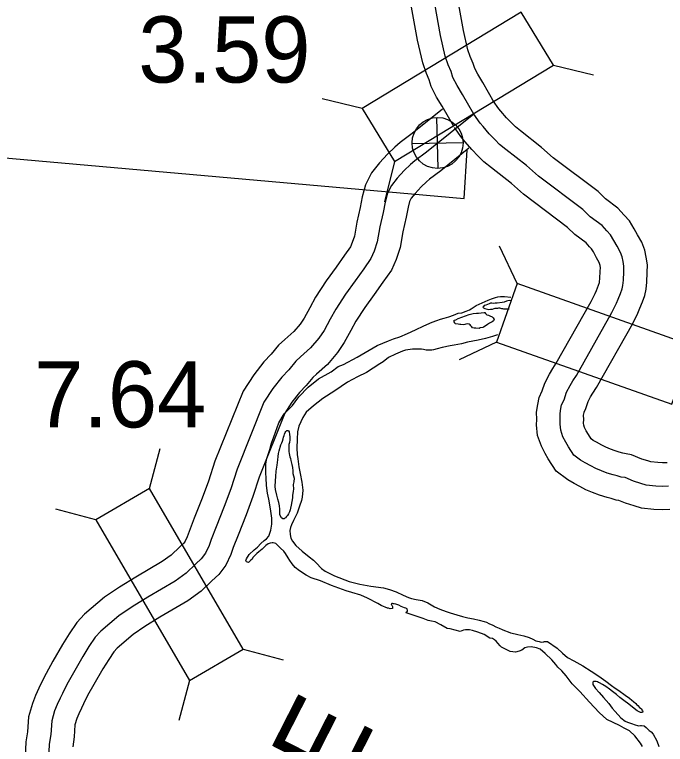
# Model space of a CAD drawing. Extents: x 31699 to 244310, y -8841 to 11474.
# Drawn here: x 135400 to 135677.1, y 2077.8 to 2388.4 of the extents above; entities that cross this region are included whole.
import ezdxf

# ---------------------------------------------------------------- set-up
doc = ezdxf.new("R2010")
doc.units = 0
for name, color, linetype in [('B_Logo', 7, 'Continuous'), ('Level 21', 7, 'Continuous'), ('Level 55', 7, 'Continuous'), ('R_Draft', 7, 'Continuous'), ('R_XS_EARTHWORK_STAGE1', 7, 'Continuous'), ('S_AREA_CALC', 7, 'Continuous'), ('S_WALL', 7, 'Continuous'), ('S_WALL_ANNOT', 7, 'Continuous')]:
    doc.layers.add(name, color=color, linetype=linetype)

msp = doc.modelspace()

# ---------------------------------------------------------------- linework, layer by layer
at = {"layer": 'B_Logo'}
for points in [[(135595.53, 2346.08), (135590.68, 2354.49), (135588.43, 2358.2), (135586.65, 2361.65), (135585.88, 2364.17), (135584.64, 2367.03), (135583.39, 2370.68), (135581.27, 2379.6), (135576.07, 2409.03)], [(135595.53, 2346.08), (135575.36, 2329.91), (135570.41, 2326.23), (135568.63, 2324.67), (135565.93, 2322.09), (135562.91, 2318.78), (135560.42, 2315.67), (135558.8, 2312.38), (135557.79, 2308.62), (135556.98, 2304.27), (135555.54, 2298.04), (135554.42, 2291.75), (135553.14, 2287.79), (135551.72, 2284.64), (135548.65, 2280.25), (135544.99, 2275.13), (135540.93, 2269.46), (135536.76, 2263.06), (135534.42, 2258.82), (135531.82, 2254.04), (135529.53, 2250.67), (135526.05, 2246.55), (135521.77, 2242.81), (135519.73, 2240.85), (135516.72, 2237.27), (135513.76, 2234.15), (135509.96, 2229.29), (135506.18, 2223.5), (135494.71, 2194.96), (135492.02, 2186.57), (135489.26, 2179.05), (135485.85, 2170.46), (135483.72, 2165.02), (135482.83, 2162.4), (135481.27, 2159.18), (135479.51, 2156.75), (135477.2, 2154.65), (135473.06, 2150.65), (135468.37, 2147.24), (135456.74, 2140.47), (135450.13, 2136.37), (135444.38, 2132.55), (135436.74, 2125.96), (135434.38, 2123.46), (135431.7, 2119.41), (135429.03, 2115.17), (135425.06, 2108.23), (135422.26, 2103.25), (135420.38, 2099.49), (135419.41, 2097.47), (135418.11, 2094.71), (135417.08, 2092.03), (135415.81, 2087.81), (135415.49, 2082.06), (135414.81, 2077.84), (135414.19, 2065.28)], [(135678.34, 2187.7), (135675.74, 2187.59), (135673.01, 2187.75), (135668.94, 2188.16), (135666.66, 2188.86), (135663.52, 2189.82), (135659.96, 2191.37), (135658.23, 2191.61), (135656.49, 2192.12), (135654.82, 2192.5), (135652.34, 2193.27), (135649.93, 2194.23), (135647.51, 2195.27), (135645.37, 2196.37), (135642.95, 2197.67), (135640.94, 2198.78), (135638.04, 2200.94), (135635.79, 2204.51), (135634.63, 2206.5), (135633.47, 2208.75), (135632.5, 2211.48), (135632.26, 2214.14), (135632.3, 2216.08), (135632.27, 2218.62), (135632.57, 2220.76), (135632.88, 2222.3), (135633.92, 2224.52), (135635.01, 2227.67), (135636.5, 2230.56), (135637.67, 2232.52), (135639.17, 2234.87), (135654.33, 2261.66), (135656.28, 2265.56), (135656.99, 2267.24), (135657.95, 2269.73), (135658.66, 2271.67), (135658.97, 2273.15), (135659.21, 2275.35), (135659.36, 2278.89), (135659.39, 2281.3), (135659.1, 2283.36), (135658.67, 2285.36), (135657.98, 2287.22), (135656.48, 2289.8), (135655.11, 2292.32), (135653.75, 2294.64), (135652.19, 2296.35), (135650.09, 2298.66), (135645.11, 2302.39), (135641.93, 2305.49), (135623.01, 2319.7), (135617.95, 2324.17), (135609.2, 2331.06), (135606.5, 2333.16), (135604.54, 2335.2), (135602.04, 2337.7), (135599.47, 2340.8), (135598.25, 2342.18), (135595.53, 2346.08)]]:
    msp.add_lwpolyline(points, dxfattribs=at)
at = {"layer": 'Level 21'}
for p, q in [((135580.33, 2322.96), (135579.83, 2344.66)), ((135569.23, 2333.56), (135590.93, 2334.06))]:
    msp.add_line(p, q, dxfattribs=at)
msp.add_circle((135580.08, 2333.81), 10.85, dxfattribs=at)
at = {"layer": 'Level 55'}
for points in [[(135582.15, 2348.17), (135569.24, 2337.82), (135564.12, 2334.01), (135561.88, 2332.05), (135558.78, 2329.09), (135555.31, 2325.28), (135551.94, 2321.07), (135549.4, 2315.92), (135548.03, 2310.84), (135547.19, 2306.32), (135545.73, 2300.05), (135544.7, 2294.17), (135543.8, 2291.4), (135542.99, 2289.6), (135540.49, 2286.03), (135536.85, 2280.94), (135532.68, 2275.1), (135528.18, 2268.21), (135525.65, 2263.62), (135523.27, 2259.25), (135521.55, 2256.71), (135518.9, 2253.58), (135515.01, 2250.19), (135512.42, 2247.69), (135509.26, 2243.94), (135506.18, 2240.69), (135501.82, 2235.11), (135497.27, 2228.14), (135485.29, 2198.35), (135482.56, 2189.82), (135479.92, 2182.63), (135476.54, 2174.12), (135474.33, 2168.46), (135473.56, 2166.21), (135472.65, 2164.33), (135472.01, 2163.45), (135470.36, 2161.94), (135466.62, 2158.33), (135462.9, 2155.63), (135451.58, 2149.04), (135444.72, 2144.78), (135438.33, 2140.53), (135429.83, 2133.2), (135426.52, 2129.69), (135423.3, 2124.84), (135420.46, 2120.32), (135416.36, 2113.17), (135413.42, 2107.94), (135411.4, 2103.89), (135410.38, 2101.77), (135408.91, 2098.64), (135407.62, 2095.27), (135405.89, 2089.55), (135405.53, 2083.13), (135404.85, 2078.89), (135404.2, 2065.9)], [(135593.42, 2331.58), (135581.47, 2321.99), (135576.7, 2318.45), (135575.39, 2317.29), (135573.09, 2315.1), (135570.52, 2312.28), (135568.91, 2310.27), (135568.2, 2308.83), (135567.55, 2306.4), (135566.77, 2302.23), (135565.34, 2296.04), (135564.15, 2289.33), (135562.49, 2284.19), (135560.45, 2279.67), (135556.81, 2274.48), (135553.12, 2269.31), (135549.19, 2263.82), (135545.33, 2257.9), (135543.18, 2254.01), (135540.37, 2248.83), (135537.51, 2244.62), (135533.21, 2239.51), (135528.53, 2235.44), (135527.05, 2234.01), (135524.18, 2230.6), (135521.35, 2227.62), (135518.1, 2223.47), (135515.09, 2218.85), (135504.12, 2191.56), (135501.48, 2183.32), (135498.6, 2175.48), (135495.15, 2166.79), (135493.11, 2161.58), (135492.09, 2158.6), (135489.89, 2154.03), (135487, 2150.05), (135484.05, 2147.35), (135479.5, 2142.97), (135473.84, 2138.86), (135461.89, 2131.9), (135455.54, 2127.95), (135450.44, 2124.56), (135443.66, 2118.72), (135442.24, 2117.22), (135440.1, 2113.99), (135437.6, 2110.02), (135433.76, 2103.3), (135431.1, 2098.57), (135429.36, 2095.08), (135428.44, 2093.17), (135427.32, 2090.79), (135426.55, 2088.79), (135425.73, 2086.06), (135425.44, 2080.99), (135424.77, 2076.8)]]:
    msp.add_lwpolyline(points, dxfattribs=at)
at = {"layer": 'R_Draft'}
for points in [[(135526.31, 2148.65), (135524.1, 2149.82), (135521.28, 2151.73), (135519.47, 2153.05), (135518.12, 2154.7), (135517.17, 2156.1), (135516.5, 2157.16), (135515.35, 2159.08), (135514.6, 2160.08), (135513.26, 2161.33), (135511.98, 2162.59), (135511.17, 2163.31), (135510.7, 2163.51), (135510.1, 2163.57), (135509.7, 2163.63), (135508.77, 2163.49), (135508.04, 2163.15), (135507.05, 2162.47), (135505.4, 2160.85), (135504.07, 2159.77), (135503.08, 2159.03), (135502.09, 2158.02), (135501.5, 2157.28), (135501.1, 2156.67), (135500.58, 2156.2), (135499.59, 2155.19), (135498.72, 2155.45), (135498.44, 2156.11), (135498.77, 2156.78), (135499.89, 2158.6), (135502, 2160.55), (135503.39, 2161.77), (135504.91, 2163.25), (135506.23, 2164.53), (135507.22, 2165.28), (135508.28, 2166.49), (135509.05, 2169.03), (135509.49, 2171.51), (135509.47, 2174.04), (135508.96, 2178.11), (135508.26, 2182.11), (135507.7, 2184.77), (135507.27, 2188.04), (135507.1, 2191.31), (135507.02, 2193.31), (135506.94, 2194.71), (135506.92, 2195.91), (135506.98, 2197.25), (135507.36, 2199.45), (135508.65, 2203.27), (135509.43, 2205.95), (135510.33, 2208.69), (135512.54, 2214.72), (135514.84, 2218.48), (135518.4, 2221.99), (135520.97, 2225.69), (135524.99, 2229.87), (135529.43, 2233.38), (135534.86, 2236.44), (135537.77, 2238.67), (135540.1, 2239.56), (135545.87, 2242.56), (135554.35, 2247.65), (135559.13, 2249.63), (135561.26, 2250.38), (135563.98, 2251.28), (135567.3, 2252.71), (135570.69, 2254.22), (135574.2, 2255.92), (135577.79, 2257.49), (135579.71, 2258.24), (135581.37, 2258.73), (135582.9, 2259.28), (135584.9, 2259.76), (135586.89, 2260.45), (135588.88, 2261.34), (135590.48, 2261.56), (135592.27, 2262.17), (135593.67, 2262.79), (135594.46, 2263.26), (135596.45, 2264.55), (135599.04, 2265.78), (135600.3, 2266.33), (135601.56, 2266.87), (135603.09, 2267.42), (135604.81, 2268.04), (135605.81, 2268.32), (135606.81, 2268.39), (135608.54, 2268.41), (135611.32, 2268.2)], [(135607.62, 2265.94), (135605.5, 2265.57), (135604.63, 2265.56), (135604.1, 2265.49), (135603.23, 2265.67), (135602.63, 2265.6), (135602.1, 2265.32), (135601.31, 2265.05), (135600.58, 2264.7), (135599.98, 2264.56), (135599.58, 2264.22), (135599.32, 2263.88), (135599.66, 2263.55), (135600.2, 2263.29), (135600.8, 2263.17), (135601.87, 2262.85), (135602.67, 2263), (135603.47, 2263.01), (135604.2, 2263.28), (135604.66, 2263.42), (135605.26, 2263.43), (135605.46, 2263.44), (135605.79, 2263.51), (135606.19, 2263.58), (135606.52, 2263.58), (135606.92, 2263.52), (135607.26, 2263.4), (135607.73, 2263.34), (135608.13, 2263.21), (135608.46, 2263.21), (135608.93, 2263.22), (135610.53, 2263.17)], [(135611.51, 2266.65), (135611.41, 2266.66), (135610.55, 2266.71), (135609.48, 2266.43), (135608.42, 2266.08), (135607.62, 2265.94)], [(135588.89, 2256.66), (135587.62, 2256.84), (135587.42, 2257.24), (135587.21, 2257.63), (135587.14, 2257.83), (135587.14, 2258.3), (135587.87, 2258.58), (135588.86, 2259.06), (135593.57, 2260.73), (135595.29, 2261.15), (135596.69, 2261.37), (135597.49, 2261.39), (135598.62, 2261.54), (135599.89, 2261.69), (135600.22, 2261.63), (135600.49, 2261.16), (135600.63, 2261.03), (135601.03, 2260.64), (135601.7, 2260.44), (135602.37, 2260.25), (135603.31, 2259.8), (135603.78, 2259.34), (135604.13, 2258.68), (135603.87, 2258.14), (135603.34, 2257.73), (135602.15, 2257.11), (135601.29, 2256.5), (135600.3, 2255.75), (135599.64, 2255.34), (135599.31, 2255.2), (135598.24, 2255.12), (135597.78, 2254.78)], [(135597.78, 2254.78), (135596.44, 2255.03), (135595.65, 2255.02), (135594.98, 2255.14), (135594.64, 2255.54), (135594.3, 2255.93), (135593.96, 2256.4), (135593.49, 2256.72), (135593.02, 2256.78), (135592.16, 2256.7), (135591.76, 2256.5), (135591.09, 2256.42), (135590.03, 2256.47), (135589.56, 2256.47), (135588.89, 2256.66)], [(135605.58, 2252.14), (135603.44, 2251.47), (135600.45, 2250.51), (135597.33, 2249.81), (135592.87, 2249.03), (135590.27, 2248.34), (135587.15, 2247.71), (135585.48, 2247.42), (135582.09, 2246.79), (135579.96, 2246.23), (135578.3, 2245.68), (135577.7, 2245.54), (135576.77, 2245.53), (135576.17, 2245.59), (135575.3, 2245.59), (135574.1, 2245.84), (135573.3, 2246.03), (135571.37, 2246.01), (135569.37, 2245.99), (135566.44, 2245.56), (135565.11, 2245.15), (135562.25, 2243.85), (135559.13, 2242.42), (135556.89, 2240.6), (135555.56, 2239.72), (135549.8, 2236.05), (135546.02, 2234.21), (135541.77, 2231.97), (135536.34, 2228.24), (135531.24, 2225.06), (135527.34, 2221.95)], [(135527.34, 2221.95), (135524.16, 2219.24), (135522.79, 2216.96), (135521.02, 2213.27), (135520.45, 2210.8), (135520.34, 2207.73), (135520.18, 2203.92), (135520.34, 2201.18), (135520.56, 2199.38), (135521.06, 2195.98), (135521.62, 2193.05), (135522.25, 2189.46), (135522.75, 2186.06), (135522.51, 2182.98), (135522.13, 2181.58), (135521.28, 2179.17), (135520.25, 2176.29), (135518.74, 2173.07), (135517.9, 2171.19), (135517.44, 2170.12), (135517.25, 2168.91), (135517.27, 2167.11), (135517.68, 2165.58), (135518.36, 2164.25), (135519.78, 2162.46), (135522.47, 2160.02), (135525.36, 2157.65), (135527.24, 2156.2), (135528.45, 2155.01), (135530.61, 2152.69), (135532.28, 2151.57), (135536.17, 2149.61), (135542.46, 2147.2), (135547, 2146.05), (135551.61, 2145.16), (135557.02, 2144.41), (135559.69, 2143.7), (135562.43, 2142.73), (135565.38, 2141.36), (135567.65, 2140.38), (135568.99, 2139.92), (135570.93, 2139.48), (135573.53, 2139.04), (135575.88, 2138.12), (135578.76, 2136.42), (135581.03, 2135.37), (135583.71, 2134.4), (135585.52, 2133.75), (135588.26, 2132.91), (135590.73, 2132.2), (135593, 2131.69), (135595.34, 2131.24), (135597.81, 2130.73), (135599.95, 2130.09), (135600.89, 2129.76), (135601.89, 2129.3), (135603.56, 2128.52), (135604.9, 2127.87), (135606.24, 2127.28), (135607.52, 2126.69), (135608.59, 2126.23), (135610.19, 2125.72), (135611.2, 2125.26), (135613.07, 2124.81), (135614.27, 2124.62), (135616.87, 2124.05), (135619.08, 2123.27), (135620.62, 2122.55), (135621.96, 2121.9), (135623.3, 2121.57), (135624.16, 2121.38), (135625.3, 2121.39), (135625.43, 2121.66), (135626.9, 2121.61), (135631.06, 2118.71), (135633.21, 2116.67), (135635.43, 2114.75), (135638.11, 2113.38), (135641.86, 2111.21), (135645.42, 2108.91), (135648.77, 2106.81), (135651.79, 2104.7), (135654.14, 2102.92), (135655.68, 2101.8), (135657.23, 2100.69), (135659.91, 2098.78), (135661.86, 2097.46), (135662.8, 2096.67), (135663.54, 2096.01), (135664.48, 2095.15), (135664.88, 2094.69), (135665.36, 2094.29), (135666.1, 2093.56), (135666.9, 2092.91), (135666.97, 2092.77), (135667.11, 2092.51), (135667.38, 2092.11), (135667.45, 2091.84), (135667.45, 2091.64), (135667.38, 2091.37), (135667.18, 2091.37)], [(135512.59, 2202.76), (135513.43, 2205.24), (135513.81, 2206.18), (135514.07, 2206.92), (135514.39, 2207.92), (135514.51, 2208.53), (135514.84, 2209.26), (135514.96, 2209.8), (135515.22, 2210.54), (135515.48, 2211.01), (135515.87, 2211.42), (135515.94, 2211.42), (135516.34, 2211.36), (135516.61, 2211.29), (135516.88, 2210.83), (135517.03, 2209.7), (135517.18, 2208.7), (135517.26, 2207.43), (135517.08, 2206.36), (135516.82, 2205.49), (135516.84, 2204.49), (135516.77, 2204.08), (135516.78, 2203.62), (135516.73, 2202.41), (135516.88, 2201.55), (135517.02, 2200.88), (135517.23, 2200.22), (135517.44, 2199.42), (135517.58, 2198.62), (135518.07, 2196.89), (135518.36, 2195.69), (135518.44, 2194.23), (135518.52, 2193.09), (135519.02, 2191.1), (135518.84, 2189.49)], [(135518.84, 2189.49), (135518.65, 2188.49), (135518.75, 2186.42), (135518.63, 2185.55), (135518.39, 2183.68), (135518.33, 2182.74), (135518.09, 2181.2), (135517.71, 2179.66), (135517.53, 2178.39), (135517.27, 2177.65), (135517.02, 2176.78), (135516.63, 2175.91), (135516.17, 2175.17), (135515.84, 2174.76), (135515.38, 2174.29), (135515.12, 2174.02), (135514.73, 2173.74), (135514.26, 2173.74), (135513.65, 2174.26), (135512.97, 2175.52), (135512.89, 2176.39), (135512.87, 2177.92), (135512.78, 2179.32), (135512.5, 2180.72), (135512.14, 2182.12), (135511.65, 2183.85), (135511.15, 2186.31), (135511, 2187.64), (135511.04, 2190.05), (135511.21, 2191.85), (135511.38, 2194.06), (135511.75, 2196.6), (135511.93, 2197.81), (135512.05, 2198.94), (135512.29, 2200.41), (135512.41, 2201.68), (135512.59, 2202.76)], [(135667.32, 2076.89), (135666.44, 2078.28), (135664.01, 2081.46), (135661.73, 2083.58), (135659.51, 2084.76), (135657.57, 2085.8), (135654.89, 2087.18), (135652.15, 2088.42), (135648.85, 2091.32), (135644.74, 2095.82), (135640.63, 2100.32), (135637.4, 2103.63), (135634.77, 2106.94), (135632.95, 2109.12), (135631.33, 2110.71), (135630.39, 2111.77), (135628.7, 2113.75), (135625.95, 2116.46), (135623.79, 2118.31), (135622.19, 2118.96), (135619.99, 2119.27), (135618.32, 2119.19), (135617.26, 2118.84), (135616, 2117.9), (135614.8, 2117.42), (135613.21, 2117), (135610.94, 2117.38), (135607.26, 2119.15), (135606.72, 2119.81), (135605.7, 2120.93), (135605.03, 2121.73), (135604.29, 2122.32), (135603.42, 2122.85), (135602.28, 2123.03), (135599.87, 2124.61), (135597.26, 2125.59), (135594.92, 2126.23), (135593.72, 2126.49), (135591.92, 2126.6), (135591.19, 2126.4), (135589.66, 2125.91), (135585.51, 2127.01), (135584.18, 2127.13), (135581.5, 2128.63), (135579.09, 2130.01), (135577.55, 2130.26), (135576.15, 2130.58), (135573.94, 2131.36), (135566.65, 2133.76), (135566.85, 2134.16), (135567.05, 2134.37), (135567.25, 2134.43), (135567.31, 2134.77), (135567.17, 2135.43), (135566.57, 2135.83), (135565.96, 2135.96), (135564.63, 2136.54), (135563.62, 2137.07), (135562.28, 2137.52), (135561.68, 2137.58), (135561.35, 2137.58), (135560.95, 2137.71), (135560.55, 2137.7), (135560.35, 2137.57), (135560.42, 2137.24), (135560.55, 2137.1), (135560.69, 2136.77), (135560.96, 2136.51), (135560.96, 2136.17), (135560.9, 2135.71), (135559.97, 2135.5), (135559.23, 2135.82), (135558.77, 2135.82), (135556.09, 2136.93), (135554.61, 2137.78), (135550.26, 2140.07), (135547.38, 2141.25), (135543.64, 2142.41), (135541.23, 2143.12), (135534.88, 2145.46), (135530.19, 2147.35), (135528.59, 2148), (135528.05, 2148.13), (135526.31, 2148.65)], [(135667.18, 2091.37), (135666.52, 2091.43), (135665.11, 2092.02), (135663.1, 2093.6), (135661.48, 2094.85), (135659.33, 2096.5), (135657.72, 2097.82), (135656.24, 2099.07), (135654.56, 2100.33), (135653.22, 2101.25), (135651.68, 2102.37), (135650.27, 2103.22), (135649, 2103.94), (135648.53, 2104.2), (135648.13, 2104.4), (135647.66, 2104.53), (135647.26, 2104.59), (135646.86, 2104.59), (135646.52, 2104.58), (135646.19, 2104.31), (135646.13, 2104.05), (135646.13, 2103.91), (135646.14, 2103.31), (135646.47, 2102.85), (135647.29, 2101.65), (135648.9, 2099.87), (135650.72, 2097.75), (135653.02, 2095.17), (135654.43, 2093.18), (135655.71, 2091.73), (135658.07, 2089.15), (135659.95, 2087.7), (135660.96, 2087.31), (135662.63, 2086.66), (135664.17, 2086.07), (135665.17, 2085.88), (135665.77, 2085.75), (135666.5, 2085.83), (135666.97, 2085.83), (135668.04, 2085.71), (135668.91, 2084.98), (135670.12, 2083.73), (135671.06, 2083.13), (135671.87, 2082.14), (135673.43, 2079.35), (135674.32, 2076.89)]]:
    msp.add_lwpolyline(points, dxfattribs=at)
at = {"layer": 'R_XS_EARTHWORK_STAGE1'}
for p, q in [((135629.44, 2366.96), (135646.53, 2362.78)), ((135548.03, 2348.44), (135530.94, 2352.62)), ((135561.73, 2325.87), (135557.55, 2308.77)), ((135614, 2273.92), (135606.42, 2289.81)), ((135605.18, 2249.04), (135589.29, 2241.46)), ((135457.46, 2186.71), (135461.95, 2203.73)), ((135434.65, 2173.43), (135417.63, 2177.92)), ((135497.32, 2118.27), (135514.33, 2113.78)), ((135474.5, 2104.99), (135470.01, 2087.97))]:
    msp.add_line(p, q, dxfattribs=at)
for points in [[(135615.74, 2389.53), (135548.03, 2348.44), (135561.73, 2325.87), (135629.44, 2366.96)], [(135605.18, 2249.04), (135679.84, 2222.59), (135688.65, 2247.48), (135614, 2273.92)], [(135434.65, 2173.43), (135474.5, 2104.99), (135497.32, 2118.27), (135457.46, 2186.71)]]:
    msp.add_lwpolyline(points, close=True, dxfattribs=at)
at = {"layer": 'S_AREA_CALC'}
for points in [[(135604.19, 2351.08), (135599.29, 2359.59), (135597.16, 2363.1), (135595.95, 2365.43), (135595.28, 2367.63), (135593.98, 2370.64), (135593.01, 2373.46), (135591.07, 2381.63), (135585.92, 2410.77)], [(135586.86, 2341.09), (135582.07, 2349.4), (135579.7, 2353.31), (135577.35, 2357.87), (135576.48, 2360.72), (135575.31, 2363.41), (135573.78, 2367.9), (135571.48, 2377.57), (135566.22, 2407.3)], [(135677.78, 2197.68), (135675.84, 2197.6), (135673.8, 2197.72), (135670.93, 2198.01), (135669.59, 2198.43), (135666.98, 2199.22), (135662.71, 2201.09), (135660.33, 2201.42), (135658.99, 2201.81), (135657.4, 2202.17), (135655.68, 2202.7), (135653.76, 2203.47), (135651.77, 2204.32), (135650.02, 2205.22), (135647.73, 2206.46), (135646.36, 2207.21), (135645.51, 2207.84), (135644.34, 2209.7), (135643.4, 2211.32), (135642.66, 2212.74), (135642.35, 2213.63), (135642.27, 2214.48), (135642.3, 2216.05), (135642.28, 2217.98), (135642.43, 2219.06), (135642.45, 2219.15), (135643.2, 2220.76), (135644.22, 2223.72), (135645.24, 2225.69), (135646.18, 2227.26), (135647.75, 2229.72), (135663.16, 2256.97), (135665.37, 2261.38), (135666.26, 2263.48), (135667.32, 2266.21), (135668.3, 2268.92), (135668.86, 2271.57), (135669.19, 2274.61), (135669.36, 2278.61), (135669.4, 2281.94), (135668.95, 2285.12), (135668.3, 2288.17), (135667.05, 2291.51), (135665.2, 2294.7), (135663.82, 2297.25), (135661.84, 2300.6), (135659.59, 2303.08), (135656.85, 2306.09), (135651.62, 2310.01), (135648.45, 2313.1), (135629.34, 2327.46), (135624.36, 2331.86), (135615.36, 2338.93), (135613.21, 2340.6), (135611.68, 2342.2), (135609.44, 2344.44), (135607.07, 2347.3), (135606.13, 2348.37), (135603.73, 2351.8)], [(135678.91, 2177.71), (135675.65, 2177.58), (135672.21, 2177.78), (135666.94, 2178.31), (135663.73, 2179.3), (135660.05, 2180.42), (135657.22, 2181.66), (135656.12, 2181.81), (135653.98, 2182.44), (135652.24, 2182.83), (135649, 2183.83), (135646.1, 2185), (135643.25, 2186.21), (135640.71, 2187.52), (135638.17, 2188.89), (135635.51, 2190.35), (135630.57, 2194.04), (135627.24, 2199.33), (135625.87, 2201.68), (135624.27, 2204.76), (135622.65, 2209.32), (135622.25, 2213.81), (135622.3, 2216.12), (135622.26, 2219.26), (135622.71, 2222.46), (135623.32, 2225.45), (135624.64, 2228.28), (135625.79, 2231.62), (135627.76, 2235.44), (135629.17, 2237.77), (135630.6, 2240.02), (135645.5, 2266.36), (135647.19, 2269.75), (135647.72, 2271), (135648.59, 2273.24), (135649.02, 2274.43), (135649.08, 2274.72), (135649.23, 2276.1), (135649.36, 2279.18), (135649.38, 2280.66), (135649.25, 2281.61), (135649.05, 2282.56), (135648.91, 2282.93), (135647.76, 2284.9), (135646.41, 2287.4), (135645.65, 2288.68), (135644.79, 2289.63), (135643.33, 2291.23), (135638.59, 2294.78), (135635.42, 2297.88), (135616.69, 2311.95), (135611.55, 2316.49), (135603.03, 2323.18), (135599.79, 2325.71), (135597.4, 2328.2), (135594.64, 2330.96), (135591.86, 2334.3), (135590.37, 2336), (135587.32, 2340.37)]]:
    msp.add_lwpolyline(points, dxfattribs=at)
at = {"layer": 'S_WALL_ANNOT'}
for p, q in [((135591.35, 2310.13), (135592.69, 2330.86)), ((135390.08, 2328.04), (135591.35, 2310.13))]:
    msp.add_line(p, q, dxfattribs=at)

# ---------------------------------------------------------------- texts
at = {"layer": 'R_Draft'}
for s, rotation, p in [('ROCK', 310, (135636.74, 2449.47)), ('TABLE', 63, (135485.8, 1952.9))]:
    msp.add_text(s, height=35.2, rotation=rotation, dxfattribs=at).set_placement(p)
at = {"layer": 'S_WALL'}
for s, p in [('3.59', (135452.69, 2359.52)), ('7.64', (135408.35, 2212.72))]:
    msp.add_text(s, height=28.16, dxfattribs=at).set_placement(p)

doc.saveas('drawing.dxf')
